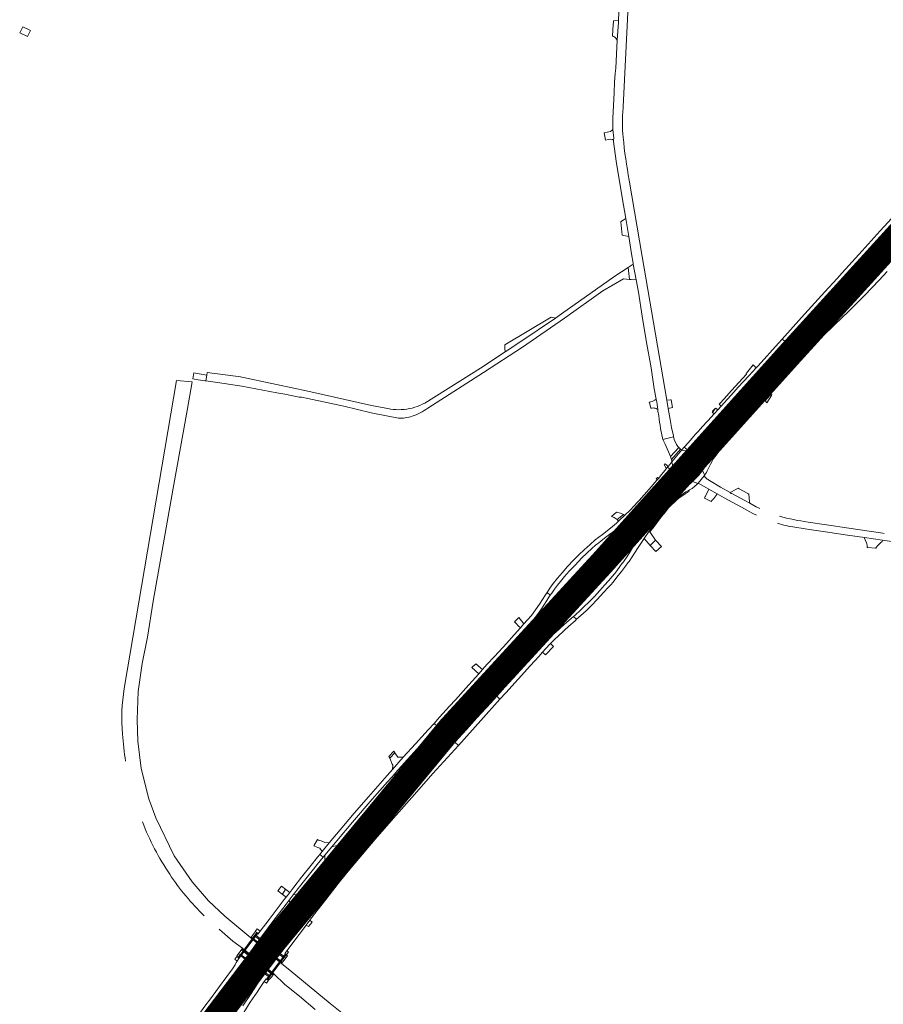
# Model space of a CAD drawing. Header units: metres. Extents: x 166325 to 190320, y 381923 to 404576.
# Tile 442 of 656: x 177497 to 177997, y 389067 to 389637. Entities that reach past the tile are written whole.
import ezdxf

# ---------------------------------------------------------------- set-up
doc = ezdxf.new("R2010")
doc.units = ezdxf.units.M
for name, color, linetype, lineweight in [('B-WE-OG-WATER_BEEK-GV', 8, 'Continuous', 18), ('B-WE-VH-VERHARDING_ASFALT-GV', 8, 'Continuous', 18), ('B-WE-VH-VERHARDING_BETON-GV', 8, 'Continuous', 18), ('B-WE-VH-VERHARDING_BETONSTRAATSTEEN-GV', 8, 'Continuous', 18), ('B-WE-VH-VERHARDING_HALFVERHARDING-GV', 8, 'Continuous', 18), ('B-WE-VH-VERHARDING_N-WEG', 8, 'Continuous', 18), ('B-WE-VH-VERHARDING_STRAATBAKSTEEN-GV', 8, 'Continuous', 18)]:
    doc.layers.add(name, color=color, linetype=linetype, lineweight=lineweight)

msp = doc.modelspace()

# ---------------------------------------------------------------- linework, layer by layer
at = {"layer": 'B-WE-OG-WATER_BEEK-GV', "flags": 128}
for points in [[(177596.95, 389427.465), (177587.829, 389428.179), (177557.727, 389249.97)], [(177689.36, 389057.719), (177676.744, 389067.791), (177653.757, 389086.752), (177648.746, 389090.89), (177630.869, 389105.837), (177615.89, 389118.306), (177606.451, 389127.086), (177597.062, 389138.176), (177586.606, 389153.098), (177575.97, 389175.148), (177571.913, 389186.178), (177567.491, 389203.742), (177565.462, 389219.498), (177565.085, 389232.132), (177565.724, 389248.154), (177568.018, 389264.416), (177571.108, 389279.603), (177574.427, 389300.59), (177579.046, 389326.592), (177586.029, 389365.94), (177594.178, 389410.827), (177596.95, 389427.465)], [(177612.669, 389110.749), (177612.797, 389110.655), (177620.444, 389103.817), (177626.068, 389099.772), (177644.301, 389084.837), (177650.534, 389078.735), (177659.098, 389072.048), (177668.181, 389064.31)]]:
    msp.add_lwpolyline(points, dxfattribs=at)
at = {"layer": 'B-WE-OG-WATER_BEEK-GV'}
for points in [[(177557.727, 389249.97, 0.0634671), (177556.718, 389223.579)], [(177556.718, 389223.579, 0.0207889), (177558.486, 389207.987)], [(177568.181, 389172.856, 0.0544528), (177584.013, 389142.482)], [(177584.013, 389142.482, 0.0507963), (177603.884, 389118.474)]]:
    msp.add_lwpolyline(points, format="xyb", dxfattribs=at)
at = {"layer": 'B-WE-VH-VERHARDING_ASFALT-GV', "flags": 128}
for points in [[(177845.561, 389672.63), (177843.644, 389636.915), (177843.62, 389636.471), (177843.554, 389635.235), (177842.813, 389625.135), (177841.99, 389608.916), (177841.639, 389605.705), (177841.379, 389600.787), (177841.047, 389594.489), (177840.367, 389579.947), (177840.367, 389573.443), (177840.828, 389568.319)], [(177846.335, 389586.377), (177850.466, 389672.414)], [(177845.883, 389577.069), (177845.883, 389577.112)], [(177840.828, 389568.319), (177840.797, 389567.272), (177840.774, 389566.504), (177842.309, 389554.968), (177845.82, 389534.007), (177847.866, 389521.797), (177849.599, 389511.383), (177851.11, 389501.383), (177852.088, 389496.053), (177852.182, 389495.538), (177853.876, 389486.309), (177855.103, 389479.258), (177857.354, 389465.316), (177859.673, 389451.36), (177862.414, 389435.578), (177864.228, 389423.363), (177865.448, 389417.326)], [(177867.99, 389400.43), (177869.331, 389394.123), (177875.459, 389395.513), (177875.344, 389396.052), (177874.31, 389400.881), (177874.031, 389402.183), (177873.436, 389405.662), (177872.355, 389411.981), (177871.526, 389416.828), (177857.303, 389499.967), (177849.843, 389544.053)], [(177999.438, 389495.242), (177996.05, 389491.639), (177993.016, 389488.332), (177989.75, 389484.88), (177986.18, 389481.127), (177983.144, 389478.045), (177980.063, 389474.937), (177977.099, 389471.902), (177973.295, 389468.32), (177969.043, 389464.259), (177965.678, 389461.044), (177962.85, 389458.334), (177960.012, 389455.733), (177957.166, 389453.017), (177955.814, 389451.697), (177954.511, 389450.329), (177951.945, 389447.583), (177945.378, 389440.336), (177947.168, 389438.714), (177949.897, 389441.901), (177949.972, 389441.989), (177951.381, 389443.634), (177953.908, 389446.295), (177956.796, 389449.152), (177962.034, 389454.182), (177962.356, 389454.491), (177963.137, 389455.239), (177967.335, 389459.266), (177973.923, 389465.525), (177975.521, 389466.982), (177978.429, 389469.805), (177982.404, 389473.846), (177985.906, 389477.338), (177990.104, 389481.716), (177994.445, 389486.184), (177999.018, 389491.147)], [(177894.544, 389371.533), (177893.77, 389372.331), (177893.243, 389373.1), (177889.683, 389368.76), (177895.774, 389365.352), (177900.731, 389362.578), (177904.815, 389360.293), (177914.674, 389354.857), (177921.315, 389351.293), (177923.521, 389350.222)], [(177925.387, 389354.096), (177923.272, 389355.123), (177919.528, 389357.132), (177916.707, 389358.646), (177909.144, 389362.705), (177908.812, 389362.883), (177908.124, 389363.279), (177902.651, 389366.433), (177896.288, 389370.214)], [(177945.695, 389343.265), (177955.188, 389341.793), (177963.288, 389340.645), (177976.175, 389338.713), (177985.906, 389337.33), (177996.323, 389335.85), (178006.997, 389334.333)], [(177963.889, 389344.6), (177953.332, 389346.228)], [(177997.263, 389339.696), (177996.486, 389339.808), (177976.759, 389342.671), (177963.889, 389344.6)], [(177626.888, 389062.521), (177630.629, 389068.559), (177633.18, 389072.333), (177634.495, 389074.279), (177635.903, 389076.507), (177638.693, 389080.541), (177639.796, 389082.034), (177640.072, 389081.841), (177641.091, 389083.298), (177638.676, 389085.107), (177636.633, 389082.152), (177635.526, 389080.425), (177634.899, 389079.493), (177630.655, 389073.011), (177626.213, 389066.393)]]:
    msp.add_lwpolyline(points, dxfattribs=at)
for points in [[(177842.813, 389625.135), (177843.554, 389635.235), (177843.62, 389636.471), (177840.661, 389636.252), (177840.636, 389635.416), (177840.478, 389634.017), (177840.101, 389627.559), (177840.351, 389627.443), (177840.945, 389627.103), (177841.495, 389626.697), (177841.994, 389626.229), (177842.436, 389625.706)], [(178007.864, 389525.418), (178006.154, 389526.971), (178003.96, 389524.548), (177994.977, 389514.788), (177984.563, 389503.192), (177973.062, 389490.508), (177970.095, 389487.248), (177963.045, 389479.501), (177949.564, 389464.658), (177938.29, 389452.157), (177940.138, 389450.482), (177942.576, 389453.214), (177946.745, 389457.848), (177948.859, 389460.199), (177957.934, 389470.347), (177964.255, 389477.35), (177972.265, 389486.145), (177982.213, 389497.002), (177988.707, 389504.204), (177994.167, 389510.294), (177999.76, 389516.39), (178007.521, 389525.039)], [(178013.068, 389520.669), (178010.952, 389522.612), (178010.637, 389522.899), (178003.643, 389515.226), (177996.501, 389507.376), (177990.878, 389501.121), (177977.012, 389485.804), (177967.415, 389475.292), (177952.734, 389458.856), (177949.482, 389455.261), (177943.447, 389448.591), (177940.202, 389445.027), (177942.54, 389442.864), (177954.088, 389455.612), (177969.282, 389472.38), (177985.083, 389489.784), (178003.155, 389509.732)], [(178015.556, 389518.43), (178015.323, 389518.642), (178013.068, 389520.669), (178003.155, 389509.732), (177985.083, 389489.784), (177969.282, 389472.38), (177954.088, 389455.612), (177942.54, 389442.864), (177944.992, 389440.686), (177947.457, 389443.39), (177955.003, 389451.632), (177961.389, 389458.726), (177962.072, 389459.484), (177971.156, 389469.586), (177975.642, 389474.496), (177981.284, 389480.656), (177986.603, 389486.513), (177992.686, 389493.164), (177998.26, 389499.303), (178003.321, 389504.921), (178009.803, 389512.094)], [(177919.319, 389427.501), (177920.274, 389428.551), (177924.974, 389433.72), (177926.883, 389435.82), (177932.178, 389441.587), (177937.099, 389447.076), (177940.138, 389450.482), (177938.29, 389452.157), (177936.163, 389449.799), (177924.38, 389436.688), (177923.191, 389435.404), (177919.051, 389430.935), (177912.88, 389424.272), (177910.243, 389421.328), (177903.003, 389413.242), (177901.151, 389411.18), (177898.971, 389408.812), (177895.351, 389404.881), (177894.439, 389403.995), (177890.709, 389399.839), (177890.019, 389399.09), (177888.379, 389397.308), (177887.045, 389395.78), (177886.269, 389394.891), (177883.899, 389392.176), (177881.62, 389389.565), (177883.493, 389387.993), (177888.268, 389393.149), (177894.13, 389399.882), (177900.281, 389406.443), (177903.185, 389409.66), (177905.056, 389411.734), (177911.57, 389419.031), (177917.034, 389424.987)], [(177878.075, 389371.768), (177882.411, 389376.583), (177883.06, 389377.3), (177889.571, 389384.492), (177904.248, 389400.694), (177921.965, 389420.119), (177936.207, 389435.914), (177942.54, 389442.864), (177940.202, 389445.027), (177934.589, 389438.863), (177925.198, 389428.565), (177917.687, 389420.28), (177910.317, 389412.197), (177899.76, 389400.537), (177890.142, 389389.954), (177888.846, 389388.529), (177878.704, 389377.389), (177875.661, 389373.953), (177875.94, 389373.702)], [(177942.54, 389442.864), (177936.207, 389435.914), (177921.965, 389420.119), (177904.248, 389400.694), (177889.571, 389384.492), (177883.06, 389377.3), (177882.411, 389376.583), (177878.075, 389371.768), (177880.272, 389369.792), (177880.531, 389369.552), (177884.586, 389374.072), (177892.577, 389382.785), (177899.948, 389391.069), (177908.381, 389400.377), (177909.4, 389401.502), (177910.022, 389402.188), (177917.455, 389410.424), (177921.698, 389415.044), (177923.667, 389417.167), (177931.178, 389425.467), (177939.356, 389434.502), (177944.992, 389440.686)], [(177902.422, 389387.991), (177906.087, 389392.132), (177911.063, 389397.687), (177913.804, 389400.823), (177917.67, 389405.315), (177920.532, 389408.671), (177921.465, 389409.736), (177925.384, 389414.411), (177925.635, 389414.694), (177927.627, 389416.943), (177930.574, 389420.268), (177930.857, 389420.587), (177931.038, 389420.788), (177946.961, 389438.472), (177947.168, 389438.714), (177945.378, 389440.336), (177944.707, 389439.595), (177937.454, 389431.658), (177928.316, 389421.441), (177922.133, 389414.645), (177920.418, 389412.587), (177918.397, 389410.019), (177915.766, 389406.843), (177913.46, 389404.218), (177911.166, 389401.639), (177910.301, 389400.675), (177909.275, 389399.533), (177906.002, 389395.887), (177902.305, 389391.75), (177900.14, 389389.347), (177898.547, 389387.54), (177897.495, 389386.224), (177896.693, 389385.058), (177896.119, 389383.986), (177895.676, 389382.97), (177895.293, 389382.048), (177894.79, 389380.868), (177894.39, 389379.906), (177893.899, 389378.899), (177893.316, 389377.758), (177892.723, 389376.885), (177892.138, 389376.145), (177892.689, 389374.775), (177893.548, 389373.472), (177893.743, 389373.789), (177893.997, 389374.202), (177894.49, 389375), (177894.986, 389375.898), (177895.181, 389376.25), (177896.122, 389378.216), (177896.867, 389379.731), (177897.739, 389381.505), (177898.634, 389383.032), (177899.275, 389384.057), (177900.6, 389385.813)], [(177882.96, 389387.417), (177881.992, 389387.463), (177881.067, 389387.698), (177880.527, 389387.916), (177880.282, 389388.032), (177874.503, 389381.051), (177874.803, 389379.334), (177874.941, 389378.23), (177874.87, 389377.569)], [(177881.62, 389389.565), (177880.282, 389388.032), (177880.527, 389387.916), (177881.067, 389387.698), (177881.992, 389387.463), (177882.96, 389387.417), (177883.493, 389387.993)], [(177845.229, 389344.592), (177847.663, 389346.935), (177849.308, 389348.706), (177850.113, 389349.552), (177853.554, 389353.188), (177857.505, 389357.352), (177861.59, 389361.623), (177864.167, 389364.52), (177866.647, 389367.316), (177868.783, 389370.032), (177870.573, 389372.258), (177873.033, 389375.315), (177873.936, 389376.422), (177872.048, 389378.026), (177871.267, 389377.056), (177867.959, 389372.947), (177866.873, 389371.728), (177865.788, 389370.469), (177861.359, 389365.202), (177855.507, 389358.823), (177854.52, 389357.747), (177852.645, 389355.706), (177850.183, 389353.026), (177847.511, 389350.491), (177847.04, 389350.045), (177844.471, 389347.63), (177843.671, 389346.841), (177842.379, 389345.566), (177839.002, 389342.752), (177834.357, 389339.134), (177830.19, 389335.915), (177827.138, 389333.273), (177823.668, 389330.18), (177820.827, 389327.472), (177817.497, 389324.13), (177814.048, 389320.47), (177810.935, 389316.965), (177808.25, 389313.827), (177805.815, 389310.77), (177803.96, 389308.012), (177802.267, 389305.512), (177804.051, 389303.897), (177804.967, 389305.166), (177806.643, 389307.499), (177808.281, 389309.759), (177809.972, 389311.96), (177812.391, 389314.801), (177815.042, 389317.781), (177818.482, 389321.42), (177822.468, 389325.486), (177825.043, 389328.022), (177825.623, 389328.593), (177827.809, 389330.628), (177827.951, 389330.751), (177830.591, 389333.041), (177831.389, 389333.698), (177833.326, 389335.292), (177836.437, 389337.735), (177839.95, 389340.291), (177842.434, 389342.238), (177843.815, 389343.354)], [(177874.503, 389381.051), (177873.222, 389379.485), (177872.36, 389378.413), (177872.048, 389378.026), (177873.936, 389376.422), (177874.294, 389376.862), (177874.87, 389377.569), (177874.941, 389378.23), (177874.803, 389379.334)], [(177889.683, 389368.76), (177893.243, 389373.1), (177893.548, 389373.472), (177892.689, 389374.775), (177892.138, 389376.145), (177891.215, 389374.989), (177889.993, 389373.489), (177888.717, 389372.078), (177887.449, 389370.758), (177886.435, 389369.716), (177889.583, 389368.638)], [(177878.075, 389371.768), (177875.94, 389373.702), (177875.661, 389373.953), (177872.276, 389370.294), (177869.723, 389367.463), (177861.08, 389357.765), (177852.765, 389348.668), (177845.365, 389340.395), (177840.846, 389335.491), (177835.285, 389329.472), (177829.085, 389322.522), (177822.769, 389315.582), (177816.616, 389308.773), (177809.976, 389301.474), (177808.498, 389299.85), (177808.746, 389299.638), (177810.949, 389297.65), (177813.717, 389300.731), (177821.834, 389309.693), (177829.95, 389318.706), (177848.226, 389338.842), (177856.311, 389347.793), (177862.411, 389354.591), (177869.643, 389362.481), (177876.641, 389370.242)], [(177847.71, 389333.421), (177850.412, 389336.349), (177853.511, 389339.708), (177860.055, 389347.001), (177865.9, 389353.427), (177871.983, 389360.101), (177876.328, 389364.979), (177877.935, 389366.657), (177880.531, 389369.552), (177880.272, 389369.792), (177878.075, 389371.768), (177876.641, 389370.242), (177869.643, 389362.481), (177862.411, 389354.591), (177856.311, 389347.793), (177848.226, 389338.842), (177829.95, 389318.706), (177821.834, 389309.693), (177813.717, 389300.731), (177810.949, 389297.65), (177813.171, 389295.637), (177813.419, 389295.417), (177814.254, 389296.366), (177817.691, 389300.201), (177825.119, 389308.405), (177832.088, 389316.12), (177837.731, 389322.341), (177843.837, 389329.024)], [(177824.832, 389294.959), (177828.033, 389298.087), (177831.261, 389301.515), (177835.175, 389305.647), (177837.725, 389308.401), (177839.113, 389309.977), (177840.468, 389311.571), (177842.74, 389314.476), (177845.3, 389317.631), (177847.695, 389320.832), (177849.017, 389322.64), (177849.684, 389323.527), (177851.425, 389326.161), (177854.643, 389331.039), (177858.407, 389336.673), (177861.396, 389340.945), (177862.286, 389342.22), (177865.52, 389346.5), (177868.84, 389350.807), (177872.287, 389354.985), (177873.819, 389356.703), (177874.844, 389357.682), (177876.196, 389358.969), (177877.868, 389360.277), (177879.87, 389361.78), (177882.644, 389363.699), (177884.192, 389364.615), (177884.623, 389364.87), (177885.451, 389365.321), (177886.181, 389365.726), (177887.545, 389366.77), (177889.082, 389368.179), (177889.583, 389368.638), (177886.435, 389369.716), (177885.843, 389369.087), (177885.527, 389368.752), (177884.292, 389367.787), (177883.033, 389366.944), (177881.43, 389365.92), (177879.865, 389364.976), (177878.247, 389363.918), (177876.999, 389363.031), (177875.819, 389362.156), (177875.047, 389361.542), (177873.724, 389360.233), (177871.595, 389357.922), (177867.358, 389352.911), (177865.111, 389350.262), (177863.24, 389347.828), (177861.555, 389345.675), (177860.357, 389344.054), (177859.772, 389343.261), (177858.079, 389340.943), (177856.658, 389338.888), (177855.53, 389337.119), (177851.992, 389331.676), (177850.007, 389328.546), (177848.141, 389325.713), (177846.822, 389323.828), (177845.858, 389322.52), (177845.807, 389322.449), (177844.439, 389320.558), (177842.565, 389317.973), (177841.488, 389316.538), (177839.92, 389314.698), (177837.864, 389312.246), (177835.529, 389309.677), (177832.879, 389306.747), (177829.736, 389303.28), (177826.587, 389300.115), (177823.365, 389296.95), (177821.405, 389295.082), (177820.891, 389294.617), (177819.438, 389293.303), (177818.485, 389292.469), (177817.564, 389291.662), (177819.387, 389290.008), (177821.905, 389292.287)], [(177788.536, 389283.201), (177790.94, 389285.918), (177794.747, 389290.219), (177796.791, 389292.812), (177798.691, 389295.535), (177800.324, 389298.166), (177802.061, 389300.805), (177803.304, 389302.861), (177804.051, 389303.897), (177802.267, 389305.512), (177801.41, 389304.247), (177797.94, 389298.817), (177795.579, 389295.432), (177793.262, 389292.262), (177790.818, 389289.431), (177788.858, 389287.318), (177786.878, 389285.168), (177781.485, 389279.044), (177778.917, 389276.212), (177771.896, 389268.494), (177767.475, 389263.802), (177764.848, 389260.877), (177762.799, 389258.539), (177758.901, 389254.191), (177755.328, 389250.141), (177749.267, 389243.471), (177745.825, 389239.671), (177740.149, 389233.456), (177736.883, 389229.798), (177738.734, 389228.125), (177743.636, 389233.547), (177753.419, 389244.455), (177761.683, 389253.575), (177764.528, 389256.761), (177766.61, 389259.04), (177772.891, 389265.981), (177780.642, 389274.517)], [(177810.949, 389297.65), (177808.746, 389299.638), (177808.498, 389299.85), (177803.313, 389294.156), (177801.645, 389292.252), (177796.262, 389286.238), (177796.245, 389286.219), (177788.852, 389278.063), (177784.93, 389273.877), (177778.164, 389266.295), (177773.203, 389260.959), (177770.292, 389257.684), (177766.322, 389253.447), (177759.633, 389246.011), (177753.685, 389239.347), (177747.288, 389232.255), (177743.074, 389227.501), (177737.144, 389220.998), (177732.063, 389215.286), (177732.364, 389215.012), (177734.542, 389213.046), (177744.114, 389223.59), (177750.813, 389231.08), (177758.936, 389240.037), (177767.084, 389249.015), (177773.187, 389255.765), (177781.237, 389264.724), (177789.356, 389273.713), (177797.434, 389282.698), (177805.605, 389291.699)], [(177792.301, 389271.965), (177796.923, 389277.118), (177797.962, 389278.276), (177798.759, 389279.165), (177802.144, 389282.913), (177807.173, 389288.582), (177810.231, 389291.796), (177813.419, 389295.417), (177813.171, 389295.637), (177810.949, 389297.65), (177805.605, 389291.699), (177797.434, 389282.698), (177789.356, 389273.713), (177781.237, 389264.724), (177773.187, 389255.765), (177767.084, 389249.015), (177758.936, 389240.037), (177750.813, 389231.08), (177744.114, 389223.59), (177734.542, 389213.046), (177736.74, 389211.059), (177737.062, 389210.769), (177744.206, 389218.705), (177751.993, 389227.356), (177755.781, 389231.619), (177760.264, 389236.669), (177765.692, 389242.588), (177772.752, 389250.48), (177773.861, 389251.634), (177773.892, 389251.667), (177774.649, 389252.482), (177774.781, 389252.673), (177781.359, 389260.008), (177788.265, 389267.645)], [(177799.599, 389270.904), (177801.616, 389273.121), (177803.971, 389275.632), (177804.221, 389275.936), (177806.359, 389278.087), (177809.031, 389280.669), (177811.407, 389282.855), (177812.165, 389283.552), (177814.951, 389286.103), (177818.451, 389289.162), (177819.387, 389290.008), (177817.564, 389291.662), (177812.378, 389287.191), (177809.385, 389284.511), (177807.375, 389282.606), (177806.259, 389281.559), (177805.325, 389280.61), (177804.194, 389279.46), (177802.601, 389277.878), (177802.425, 389277.697), (177800.58, 389275.805), (177799.538, 389274.682), (177797.158, 389271.994), (177796.872, 389271.671), (177791.046, 389265.271), (177784.105, 389257.633), (177777.445, 389250.294), (177776.519, 389249.208), (177773.176, 389245.525), (177775.049, 389243.833), (177778.362, 389247.511), (177792.741, 389263.351), (177797.474, 389268.567)], [(177775.049, 389243.833), (177773.176, 389245.525), (177769.696, 389241.655), (177761.748, 389232.934), (177755.776, 389226.33), (177748.988, 389218.861), (177750.977, 389217.065), (177763.981, 389231.547)], [(177714.147, 389200.66), (177714.435, 389200.984), (177719.692, 389206.877), (177725.329, 389213.213), (177735.364, 389224.4), (177738.734, 389228.125), (177736.883, 389229.798), (177733.487, 389225.994), (177726.111, 389217.884), (177719.086, 389210.168), (177712.799, 389203.091), (177709.816, 389199.659), (177699.074, 389187.344), (177690.749, 389177.8), (177687.616, 389174.112), (177682.612, 389168.224), (177676.223, 389160.742), (177672.138, 389155.661), (177670.81, 389153.994), (177672.835, 389152.413), (177673.714, 389153.476), (177677.752, 389158.449), (177680.621, 389161.898), (177689.822, 389172.7), (177701.177, 389186.018), (177710.017, 389196.011)], [(177750.977, 389217.065), (177748.988, 389218.861), (177747.981, 389217.752), (177741.972, 389211.051), (177732.988, 389201.008), (177727.881, 389195.262), (177726.922, 389194.177), (177718.379, 389184.746), (177708.578, 389173.429), (177702.608, 389166.5), (177697.627, 389160.686), (177691.566, 389153.391), (177687.783, 389148.896), (177686.911, 389147.878), (177685.34, 389145.961), (177683.555, 389143.751), (177685.561, 389142.146), (177691.279, 389149.143), (177702.912, 389162.8), (177713.548, 389174.978), (177725.547, 389188.71), (177736.239, 389200.741), (177748.862, 389214.709)], [(177734.542, 389213.046), (177732.364, 389215.012), (177732.063, 389215.286), (177730.705, 389213.76), (177725.421, 389207.809), (177725.648, 389207.603), (177727.858, 389205.607), (177733.908, 389212.344)], [(177737.062, 389210.769), (177736.74, 389211.059), (177734.542, 389213.046), (177733.908, 389212.344), (177727.858, 389205.607), (177730.037, 389203.638), (177730.368, 389203.34), (177736, 389209.59)], [(177727.858, 389205.607), (177725.648, 389207.603), (177725.421, 389207.809), (177724.48, 389206.75), (177714.731, 389195.913), (177714.289, 389195.447), (177707.358, 389187.719), (177702.886, 389182.637), (177696.164, 389174.933), (177692.194, 389170.207), (177692.45, 389170), (177694.777, 389168.122), (177700.298, 389174.543), (177707.578, 389182.876), (177715.983, 389192.367), (177725.601, 389203.094)], [(177724.252, 389196.553), (177725.263, 389197.674), (177727.659, 389200.333), (177730.368, 389203.34), (177730.037, 389203.638), (177727.858, 389205.607), (177725.601, 389203.094), (177715.983, 389192.367), (177707.578, 389182.876), (177700.298, 389174.543), (177694.777, 389168.122), (177697.07, 389166.27), (177697.393, 389166.01), (177702.488, 389171.962), (177710.096, 389180.751), (177719.35, 389191.113)], [(177694.777, 389168.122), (177692.45, 389170), (177692.194, 389170.207), (177691.476, 389169.386), (177687.223, 389164.362), (177683.522, 389159.971), (177677.202, 389152.282), (177673.85, 389148.339), (177672.952, 389147.185), (177673.292, 389146.91), (177675.616, 389145.034), (177679.102, 389149.35), (177686.585, 389158.449), (177692.625, 389165.619)], [(177697.393, 389166.01), (177697.07, 389166.27), (177694.777, 389168.122), (177692.625, 389165.619), (177686.585, 389158.449), (177679.102, 389149.35), (177675.616, 389145.034), (177677.913, 389143.18), (177678.228, 389142.926), (177680.222, 389145.402), (177684.149, 389150.218), (177685.026, 389151.294), (177686.674, 389153.315), (177692.508, 389160.303)], [(177655.403, 389130.594), (177659.015, 389135.294), (177669.368, 389148.222), (177672.835, 389152.413), (177670.81, 389153.994), (177669.554, 389152.42), (177665.766, 389147.768), (177660.194, 389140.801), (177655.707, 389134.98), (177653.444, 389132.035), (177651.329, 389129.282), (177650.302, 389127.946), (177641.433, 389116.384), (177636.313, 389109.689), (177634.969, 389107.902), (177634.701, 389108.101), (177633.966, 389107.114), (177633.968, 389107.113), (177636.391, 389105.298), (177638.322, 389107.909), (177643.675, 389115.179), (177651.343, 389125.312), (177653.091, 389127.587)], [(177675.616, 389145.034), (177673.292, 389146.91), (177672.952, 389147.185), (177671.203, 389144.936), (177669.569, 389142.877), (177663.822, 389135.445), (177660.483, 389131.045), (177657.412, 389126.998), (177654.376, 389122.925), (177652.864, 389120.897), (177645.452, 389110.986), (177641.449, 389105.675), (177639.443, 389103.014), (177641.986, 389101.11), (177648.301, 389109.589), (177653.176, 389116.061), (177658.059, 389122.459), (177663.026, 389129.004), (177668.46, 389135.981), (177673.705, 389142.637)], [(177662.001, 389122.187), (177666.293, 389127.831), (177671.841, 389134.994), (177678.228, 389142.926), (177677.913, 389143.18), (177675.616, 389145.034), (177673.705, 389142.637), (177668.46, 389135.981), (177663.026, 389129.004), (177658.059, 389122.459), (177653.176, 389116.061), (177648.301, 389109.589), (177641.986, 389101.11), (177644.344, 389099.345), (177644.671, 389099.101), (177646.732, 389101.886), (177650.692, 389107.239), (177655.467, 389113.48)], [(177667.954, 389119.793), (177674.298, 389127.993), (177681.512, 389137.19), (177685.561, 389142.146), (177683.555, 389143.751), (177680.027, 389139.432), (177675.968, 389134.286), (177671.01, 389127.99), (177665.899, 389121.281), (177662.936, 389117.418), (177660.194, 389113.829), (177658.393, 389111.24), (177652.275, 389103.206), (177649.636, 389099.722), (177647.582, 389096.921), (177649.982, 389095.125), (177650.941, 389096.471), (177650.651, 389096.679), (177651.836, 389098.243), (177658.875, 389107.734), (177661.954, 389111.779), (177662.873, 389113.006), (177665.09, 389115.968)], [(177645.452, 389110.986), (177645.169, 389111.224), (177640.591, 389106.23), (177641.449, 389105.675)], [(177639.443, 389103.014), (177636.391, 389105.298), (177627.721, 389093.313), (177630.107, 389091.526)], [(177641.986, 389101.11), (177639.443, 389103.014), (177630.107, 389091.526), (177630.693, 389091.086), (177633.157, 389089.243)], [(177650.692, 389107.239), (177646.732, 389101.886), (177647.717, 389101.18), (177651.008, 389107.032)], [(177644.671, 389099.101), (177644.344, 389099.345), (177641.986, 389101.11), (177633.157, 389089.243), (177635.541, 389087.455), (177635.91, 389087.178)], [(177647.582, 389096.921), (177644.671, 389099.101), (177635.91, 389087.178), (177638.676, 389085.107)], [(177624.061, 389088.591), (177624.392, 389089.018), (177627.721, 389093.313), (177625.123, 389095.258), (177624.047, 389093.869), (177623.085, 389092.265), (177622.525, 389091.394), (177621.866, 389090.069), (177620.382, 389087.763), (177617.067, 389083.322), (177612.23, 389076.785), (177607.522, 389070.545), (177604.344, 389066.163), (177599.437, 389059.496), (177595.307, 389053.981), (177597.476, 389052.467), (177599.522, 389055.225), (177602.916, 389059.879), (177605.692, 389063.685), (177605.846, 389063.896), (177610.587, 389070.336), (177616.417, 389078.356), (177621.641, 389085.457)], [(177633.157, 389089.243), (177630.693, 389091.092), (177630.163, 389091.484), (177626.526, 389086.653), (177625.709, 389085.517), (177622.839, 389081.626), (177614.267, 389070.279), (177604.101, 389056.897), (177604.342, 389056.707), (177606.971, 389054.788), (177607.258, 389054.579), (177607.347, 389054.514), (177607.813, 389054.174), (177609.756, 389056.799), (177611.496, 389059.24), (177621.574, 389073.23), (177624.411, 389077.027), (177629.331, 389083.934), (177631.659, 389087.116)], [(177629.366, 389077.924), (177633.792, 389084.273), (177635.922, 389087.135), (177635.529, 389087.464), (177633.157, 389089.243), (177631.659, 389087.116), (177629.331, 389083.934), (177624.411, 389077.027), (177621.574, 389073.23), (177611.496, 389059.24), (177609.756, 389056.799), (177607.813, 389054.174), (177608.192, 389053.885), (177608.27, 389053.826), (177608.615, 389053.563), (177611.152, 389051.63), (177611.493, 389051.389), (177611.906, 389051.959), (177621.382, 389066.203)], [(177626.526, 389086.653), (177625.995, 389087.078), (177622.839, 389081.626), (177625.709, 389085.517)], [(177634.807, 389083.53), (177633.792, 389084.273), (177629.366, 389077.924), (177629.683, 389077.679)]]:
    msp.add_lwpolyline(points, close=True, dxfattribs=at)
at = {"layer": 'B-WE-VH-VERHARDING_ASFALT-GV'}
for points in [[(177845.883, 389577.112, -0.0261156), (177846.335, 389586.377)], [(177846.29, 389568.908, -0.0229119), (177845.883, 389577.069)], [(177849.843, 389544.053, -0.0229697), (177846.29, 389568.908)], [(177866.356, 389411.369, 0.0385475), (177866.859, 389407.709)], [(177866.859, 389407.709, 0.0240378), (177867.99, 389400.43)], [(177896.288, 389370.214, -0.0428051), (177894.544, 389371.533)], [(177953.332, 389346.228, -0.0330457), (177936.716, 389349.665)], [(177935.508, 389345.538, 0.035031), (177945.695, 389343.265)]]:
    msp.add_lwpolyline(points, format="xyb", dxfattribs=at)
at = {"layer": 'B-WE-VH-VERHARDING_BETON-GV', "flags": 128}
for points in [[(177497.215, 389629.29), (177501.775, 389627.189), (177503.421, 389630.608), (177499, 389632.769)], [(177899.579, 389411.72), (177899.451, 389411.934), (177897.998, 389410.348), (177898.132, 389410.115)], [(177633.966, 389107.114), (177635.003, 389108.506), (177634.362, 389108.764), (177623.578, 389094.21), (177624.047, 389093.869), (177625.123, 389095.258)], [(177636.391, 389105.298), (177633.966, 389107.114), (177625.123, 389095.258), (177627.721, 389093.313)], [(177649.982, 389095.125), (177647.582, 389096.921), (177638.676, 389085.107), (177641.091, 389083.298)], [(177650.248, 389094.451), (177651.497, 389096.161), (177650.986, 389096.534), (177649.982, 389095.125), (177641.091, 389083.298), (177639.982, 389081.712), (177640.424, 389081.38), (177640.764, 389081.834)]]:
    msp.add_lwpolyline(points, close=True, dxfattribs=at)
at = {"layer": 'B-WE-VH-VERHARDING_BETONSTRAATSTEEN-GV', "flags": 128}
for points in [[(177840.367, 389573.443), (177839.869, 389572.909), (177838.993, 389572.233), (177837.1, 389571.83), (177835.35, 389571.458), (177836.171, 389567.187), (177837.822, 389567.501), (177838.893, 389567.705), (177840.15, 389567.671), (177840.797, 389567.272), (177840.828, 389568.319)], [(177844.885, 389520.005), (177845.823, 389512.182), (177846.664, 389512.004), (177849.599, 389511.383), (177847.866, 389521.797), (177845.282, 389520.244)], [(177849.924, 389486.64), (177850.932, 389486.555), (177853.876, 389486.309), (177852.182, 389495.538), (177849.163, 389493.556)], [(177807.073, 389464.182), (177804.606, 389464.739), (177777.811, 389448.729), (177777.866, 389447.534), (177777.905, 389446.703), (177777.998, 389444.695), (177786.474, 389450.254)], [(177945.378, 389440.336), (177951.945, 389447.583), (177954.511, 389450.329), (177955.814, 389451.697), (177961.873, 389458.305), (177961.389, 389458.726), (177955.003, 389451.632), (177947.457, 389443.39), (177944.992, 389440.686), (177939.356, 389434.502), (177931.178, 389425.467), (177923.667, 389417.167), (177921.698, 389415.044), (177922.133, 389414.645), (177928.316, 389421.441), (177937.454, 389431.658), (177944.707, 389439.595)], [(177940.202, 389445.027), (177943.447, 389448.591), (177942.982, 389449.035), (177936.588, 389442.006), (177927.317, 389431.726), (177922.534, 389426.441), (177921.623, 389425.435), (177916.956, 389420.283), (177907.464, 389409.772), (177905.856, 389407.99), (177900.656, 389402.265), (177896.904, 389398.134), (177889.78, 389390.248), (177890.142, 389389.954), (177899.76, 389400.537), (177910.317, 389412.197), (177917.687, 389420.28), (177925.198, 389428.565), (177934.589, 389438.863)], [(177901.75, 389414.446), (177903.003, 389413.242), (177910.243, 389421.328), (177912.88, 389424.272), (177919.051, 389430.935), (177923.191, 389435.404), (177921.563, 389437.129), (177917.64, 389432.462), (177917.393, 389432.165), (177917.72, 389431.886), (177917.642, 389431.801), (177908.992, 389422.355), (177904.67, 389417.634), (177902.187, 389414.923)], [(177927.317, 389431.726), (177924.974, 389433.72), (177920.274, 389428.551), (177922.534, 389426.441)], [(177874.104, 389417.052), (177873.669, 389417.014), (177871.526, 389416.828), (177872.355, 389411.981), (177874.839, 389412.591)], [(177931.664, 389420.273), (177931.038, 389420.788), (177930.857, 389420.587), (177930.574, 389420.268), (177927.627, 389416.943), (177928.414, 389416.406), (177931.056, 389419.55)], [(177932.114, 389419.41), (177932.299, 389419.81), (177931.664, 389420.273), (177931.056, 389419.55), (177928.414, 389416.406), (177929.464, 389415.151)], [(177875.459, 389395.513), (177869.331, 389394.123), (177870.581, 389391.383), (177873.741, 389384.251), (177878.506, 389389.315), (177878.466, 389389.355), (177877.965, 389389.907), (177877.527, 389390.51), (177877.156, 389391.157), (177875.905, 389394.096), (177875.575, 389394.973)], [(177890.142, 389389.954), (177889.78, 389390.248), (177889.06, 389389.387), (177887.614, 389388.243), (177886.574, 389387.756), (177885.522, 389387.55), (177884.19, 389387.378), (177882.96, 389387.417), (177874.87, 389377.569), (177874.624, 389376.259), (177874.332, 389374.845), (177873.879, 389373.34), (177873.488, 389372.306), (177872.276, 389370.294), (177875.661, 389373.953), (177878.704, 389377.389), (177888.846, 389388.529)], [(177879.47, 389388.473), (177878.82, 389388.976), (177878.506, 389389.315), (177873.741, 389384.251), (177874.124, 389382.884), (177874.222, 389382.429)], [(177880.282, 389388.032), (177879.656, 389388.329), (177879.47, 389388.473), (177874.222, 389382.429), (177874.434, 389381.443), (177874.503, 389381.051)], [(177892.138, 389376.145), (177891.897, 389377.363), (177891.885, 389378.874), (177891.995, 389380.057), (177892.227, 389381.277), (177892.577, 389382.785), (177884.586, 389374.072), (177880.531, 389369.552), (177877.935, 389366.657), (177878.968, 389367.484), (177880.461, 389368.572), (177882.139, 389369.275), (177884.424, 389369.703), (177886.435, 389369.716), (177887.449, 389370.758), (177888.717, 389372.078), (177889.993, 389373.489), (177891.215, 389374.989)], [(177872.276, 389370.294), (177871.968, 389370.584), (177872.533, 389371.535), (177872.999, 389372.389), (177873.311, 389373.067), (177873.696, 389374.167), (177873.999, 389375.252), (177874.221, 389376.384), (177874.294, 389376.862), (177873.936, 389376.422), (177873.033, 389375.315), (177870.573, 389372.258), (177868.783, 389370.032), (177866.647, 389367.316), (177864.167, 389364.52), (177861.59, 389361.623), (177857.505, 389357.352), (177853.554, 389353.188), (177850.113, 389349.552), (177849.308, 389348.706), (177852.765, 389348.668), (177861.08, 389357.765), (177869.723, 389367.463)], [(177879.865, 389364.976), (177879.053, 389365.683), (177877.935, 389366.657), (177876.328, 389364.979), (177871.983, 389360.101), (177865.9, 389353.427), (177860.055, 389347.001), (177860.245, 389345.211), (177860.357, 389344.054), (177861.555, 389345.675), (177863.24, 389347.828), (177865.111, 389350.262), (177867.358, 389352.911), (177871.595, 389357.922), (177873.724, 389360.233), (177875.047, 389361.542), (177875.819, 389362.156), (177876.999, 389363.031), (177878.247, 389363.918)], [(177869.483, 389350.58), (177870.209, 389351.493), (177872.618, 389354.433), (177874.408, 389356.396), (177875.936, 389357.828), (177877.406, 389359.171), (177877.413, 389359.178), (177877.485, 389359.243), (177879.36, 389360.599), (177881.904, 389362.404), (177882.18, 389362.586), (177884.481, 389364.097), (177884.192, 389364.615), (177882.644, 389363.699), (177879.87, 389361.78), (177877.868, 389360.277), (177876.196, 389358.969), (177874.844, 389357.682), (177873.819, 389356.703), (177872.287, 389354.985), (177868.84, 389350.807), (177865.52, 389346.5), (177862.286, 389342.22), (177861.396, 389340.945), (177861.791, 389340.521), (177864.204, 389343.729), (177867.313, 389347.851)], [(177893.352, 389360.055), (177897.27, 389358.068), (177897.882, 389358.866), (177898.097, 389359.146), (177898.202, 389359.283), (177898.731, 389359.972), (177900.484, 389362.257), (177900.731, 389362.578), (177895.774, 389365.352), (177895.607, 389364.986), (177893.91, 389361.274), (177893.825, 389361.09)], [(177909.144, 389362.705), (177916.707, 389358.646), (177919.528, 389357.132), (177919.449, 389358.083), (177919.083, 389362.464), (177918.489, 389362.784), (177913.399, 389365.527), (177912.792, 389365.854), (177908.943, 389363.731), (177908.124, 389363.279), (177908.812, 389362.883)], [(177846.518, 389350.571), (177844.852, 389351.444), (177842.516, 389352.057), (177839.473, 389349.494), (177841.038, 389348.93), (177842.891, 389347.688)], [(177852.765, 389348.668), (177849.308, 389348.706), (177847.663, 389346.935), (177845.229, 389344.592), (177845.365, 389340.395)], [(177860.357, 389344.054), (177860.245, 389345.211), (177860.055, 389347.001), (177853.511, 389339.708), (177850.412, 389336.349), (177855.53, 389337.119), (177856.658, 389338.888), (177858.079, 389340.943), (177859.772, 389343.261)], [(177865.084, 389335.88), (177861.92, 389332.72), (177865.261, 389329.246), (177868.406, 389332.08)], [(177840.846, 389335.491), (177831.391, 389327.618), (177826.91, 389323.864), (177825.699, 389322.887), (177825.459, 389322.686), (177824.77, 389322.109), (177818.028, 389314.664), (177810.035, 389305.859), (177807.573, 389301.933), (177801.645, 389292.252), (177803.313, 389294.156), (177808.498, 389299.85), (177809.976, 389301.474), (177816.616, 389308.773), (177822.769, 389315.582), (177829.085, 389322.522), (177835.285, 389329.472)], [(177839.118, 389320.075), (177842.858, 389325.699), (177847.71, 389333.421), (177843.837, 389329.024), (177837.731, 389322.341), (177832.088, 389316.12), (177825.119, 389308.405), (177817.691, 389300.201), (177814.254, 389296.366), (177813.419, 389295.417), (177810.231, 389291.796), (177807.173, 389288.582), (177810.246, 389291.198), (177815.216, 389295.382), (177815.289, 389295.444), (177820.462, 389299.879), (177822.542, 389301.625), (177823.773, 389302.825), (177824.515, 389303.445), (177829.274, 389308.752), (177833.31, 389313.165), (177837.984, 389318.251)], [(177785.862, 389291.135), (177783.505, 389288.625), (177783.817, 389288.256), (177784.242, 389287.781), (177784.845, 389287.13), (177785.461, 389286.483), (177786.878, 389285.168), (177788.858, 389287.318), (177787.49, 389289.063)], [(177796.262, 389286.238), (177790.94, 389285.918), (177788.536, 389283.201), (177788.852, 389278.063), (177796.245, 389286.219)], [(177802.425, 389277.697), (177802.144, 389282.913), (177798.759, 389279.165), (177797.962, 389278.276), (177796.923, 389277.118), (177792.301, 389271.965), (177797.158, 389271.994), (177799.538, 389274.682), (177800.58, 389275.805)], [(177804.221, 389275.936), (177803.971, 389275.632), (177801.616, 389273.121), (177799.599, 389270.904), (177801.403, 389269.532), (177805.956, 389274.368)], [(177761.07, 389264.281), (177758.707, 389262.089), (177762.799, 389258.539), (177764.848, 389260.877)], [(177770.292, 389257.684), (177766.61, 389259.04), (177764.528, 389256.761), (177766.322, 389253.447)], [(177714.133, 389212.823), (177713.602, 389213.788), (177710.79, 389210.578), (177711.387, 389209.724)], [(177719.086, 389210.168), (177715.988, 389210.328), (177714.133, 389212.823), (177711.387, 389209.724), (177712.717, 389206.291), (177713.011, 389205.54), (177712.799, 389203.091)], [(177724.48, 389206.75), (177719.692, 389206.877), (177714.435, 389200.984), (177714.731, 389195.913)], [(177714.435, 389200.984), (177714.147, 389200.66), (177714.194, 389197.959), (177714.289, 389195.447), (177714.731, 389195.913)], [(177665.09, 389115.968), (177662.873, 389113.006), (177664.3, 389112.304), (177666.311, 389114.898)], [(177636.313, 389109.689), (177634.673, 389110.923), (177633.509, 389109.375), (177634.362, 389108.764), (177635.003, 389108.506), (177634.701, 389108.101), (177634.969, 389107.902)], [(177641.449, 389105.675), (177640.591, 389106.23), (177638.322, 389107.909), (177636.391, 389105.298), (177639.443, 389103.014)], [(177649.636, 389099.722), (177647.717, 389101.18), (177646.732, 389101.886), (177644.671, 389099.101), (177647.582, 389096.921)], [(177651.836, 389098.243), (177650.651, 389096.679), (177650.941, 389096.471), (177650.986, 389096.534), (177651.497, 389096.161), (177651.434, 389096.076), (177651.564, 389095.98), (177652.765, 389097.553)], [(177624.047, 389093.869), (177623.578, 389094.21), (177623.644, 389094.315), (177622.743, 389095.002), (177621.614, 389093.44), (177623.085, 389092.265)], [(177630.163, 389091.484), (177627.721, 389093.313), (177624.392, 389089.018), (177624.061, 389088.591), (177625.995, 389087.078), (177626.526, 389086.653)], [(177638.676, 389085.107), (177635.922, 389087.135), (177633.792, 389084.273), (177634.807, 389083.53), (177636.633, 389082.152)], [(177641.239, 389081.223), (177640.648, 389081.679), (177640.424, 389081.38), (177639.982, 389081.712), (177640.072, 389081.841), (177639.796, 389082.034), (177638.693, 389080.541), (177639.938, 389079.597)]]:
    msp.add_lwpolyline(points, close=True, dxfattribs=at)
for points in [[(177733.221, 389412.216), (177765.546, 389432.727), (177788.071, 389447.516), (177812.408, 389464.23), (177834.454, 389479.982), (177846.45, 389486.931), (177849.924, 389486.64), (177849.163, 389493.556), (177841.447, 389488.491), (177810.708, 389466.64), (177807.073, 389464.182), (177786.474, 389450.254), (177777.998, 389444.695), (177763.774, 389435.366), (177731.498, 389415.117), (177730.098, 389414.393), (177728.663, 389413.741), (177727.198, 389413.163), (177725.704, 389412.66), (177724.187, 389412.233), (177722.65, 389411.884), (177721.098, 389411.613), (177719.534, 389411.422), (177717.962, 389411.31), (177716.386, 389411.278), (177714.811, 389411.326), (177713.24, 389411.453), (177711.678, 389411.661), (177711.219, 389411.737), (177700.658, 389413.698), (177663.881, 389422.032), (177645.745, 389425.876), (177623.929, 389430.499), (177622.012, 389430.739), (177605.59, 389432.791), (177605.378, 389431.328), (177604.922, 389427.958), (177611.546, 389426.954), (177625.657, 389424.814), (177646, 389421.013), (177650.507, 389420.171), (177658.963, 389418.591)], [(177658.963, 389418.591), (177660.193, 389418.445), (177663.864, 389417.675), (177684.799, 389413.285), (177700.58, 389409.488), (177702.394, 389409.052), (177716.283, 389406.28)], [(177865.448, 389417.326), (177864.586, 389416.744), (177863.844, 389416.356), (177863.068, 389416.041), (177862.266, 389415.801), (177861.445, 389415.639), (177861.751, 389414.591), (177862.335, 389412.091), (177862.434, 389412.118), (177863.035, 389412.232), (177863.646, 389412.267), (177864.257, 389412.222), (177864.856, 389412.098), (177865.434, 389411.897), (177865.981, 389411.622), (177866.356, 389411.369)], [(177996.323, 389335.85), (177985.906, 389337.33), (177985.85, 389336.934), (177986.214, 389335.938), (177987.044, 389334.317)], [(177996.211, 389335.058), (177996.323, 389335.85)], [(177987.378, 389331.609), (177987.822, 389331.549), (177992.287, 389331.151), (177992.473, 389331.119)]]:
    msp.add_lwpolyline(points, dxfattribs=at)
at = {"layer": 'B-WE-VH-VERHARDING_BETONSTRAATSTEEN-GV'}
for points in [[(177866.356, 389411.369, 0.0117591), (177865.448, 389417.326)], [(177724.16, 389407.477, 0.093478), (177733.221, 389412.216)], [(177716.283, 389406.28, 0.0724939), (177724.16, 389407.477)], [(177987.044, 389334.317, -0.1491953), (177987.378, 389331.609)], [(177992.473, 389331.119, -0.1108462), (177996.211, 389335.058)]]:
    msp.add_lwpolyline(points, format="xyb", dxfattribs=at)
at = {"layer": 'B-WE-VH-VERHARDING_HALFVERHARDING-GV', "flags": 128}
msp.add_lwpolyline([(177597.913, 389432.511), (177597.455, 389429.09), (177600.484, 389428.631), (177604.282, 389428.055), (177604.922, 389427.958), (177605.378, 389431.328), (177601.049, 389432.014)], close=True, dxfattribs=at)
at = {"layer": 'B-WE-VH-VERHARDING_N-WEG', "const_width": 15, "flags": 128}
msp.add_lwpolyline([(178029.817, 389539.126), (177942.231, 389442.843), (177874.165, 389367.161), (177834.304, 389322.775), (177746.289, 389226.934), (177644.383, 389103.774), (177600.406, 389045.964)], dxfattribs=at)
at = {"layer": 'B-WE-VH-VERHARDING_STRAATBAKSTEEN-GV', "flags": 128}
for points in [[(177901.151, 389411.18), (177899.985, 389412.171), (177899.579, 389411.72), (177898.132, 389410.115), (177897.85, 389409.803), (177898.971, 389408.812)], [(177907.464, 389409.772), (177903.185, 389409.66), (177900.281, 389406.443), (177900.656, 389402.265), (177905.856, 389407.99)], [(177870.545, 389379.99), (177870.096, 389379.266), (177870.133, 389379.232), (177870.972, 389377.889), (177871.267, 389377.056), (177872.048, 389378.026), (177872.36, 389378.413), (177871.333, 389379.353), (177870.731, 389379.821)], [(177874.87, 389377.569), (177874.294, 389376.862), (177874.221, 389376.384), (177873.999, 389375.252), (177873.696, 389374.167), (177873.311, 389373.067), (177872.999, 389372.389), (177872.533, 389371.535), (177871.968, 389370.584), (177872.276, 389370.294), (177873.488, 389372.306), (177873.879, 389373.34), (177874.332, 389374.845), (177874.624, 389376.259)], [(177866.873, 389371.728), (177866.171, 389372.083), (177865.356, 389371.226), (177865.788, 389370.469)], [(177847.04, 389350.045), (177846.518, 389350.571), (177842.891, 389347.688), (177843.671, 389346.841), (177844.471, 389347.63)], [(177861.791, 389340.521), (177861.396, 389340.945), (177858.407, 389336.673), (177861.92, 389332.72), (177865.084, 389335.88)], [(177676.223, 389160.742), (177673.663, 389160.961), (177671.649, 389161.783), (177670.118, 389162.323), (177669.483, 389162.546), (177667.318, 389158.945), (177667.835, 389158.75), (177669.609, 389158.079), (177670.931, 389157.562), (177672.138, 389155.661)], [(177683.522, 389159.971), (177677.752, 389158.449), (177673.714, 389153.476), (177673.85, 389148.339), (177677.202, 389152.282)], [(177651.131, 389133.799), (177648.673, 389135.673), (177646.571, 389132.938), (177649.14, 389130.963), (177649.216, 389131.036), (177650.849, 389133.442)], [(177653.444, 389132.035), (177651.131, 389133.799), (177650.849, 389133.442), (177649.216, 389131.036), (177649.14, 389130.963), (177651.329, 389129.282)], [(177660.483, 389131.045), (177655.403, 389130.594), (177653.091, 389127.587), (177654.376, 389122.925), (177657.412, 389126.998)], [(177662.936, 389117.418), (177662.001, 389122.187), (177655.467, 389113.48), (177660.194, 389113.829)], [(177634.362, 389108.764), (177633.509, 389109.375), (177633.033, 389108.62), (177632.23, 389107.577), (177630.869, 389105.837), (177648.746, 389090.89), (177650.25, 389092.812), (177651.246, 389094.206), (177652.138, 389095.314), (177651.564, 389095.98), (177651.434, 389096.076), (177649.978, 389094.121), (177632.982, 389106.896)], [(177631.864, 389105.743), (177631.278, 389106.218), (177631.051, 389105.798), (177648.316, 389091.624), (177648.774, 389091.213), (177649.033, 389091.678), (177648.646, 389091.925)], [(177648.646, 389091.925), (177649.033, 389091.678), (177648.774, 389091.213), (177648.316, 389091.624), (177631.051, 389105.798), (177631.278, 389106.218), (177631.864, 389105.743)], [(177626.068, 389099.772), (177624.774, 389097.818), (177624.759, 389097.754), (177624.213, 389097.023), (177623.48, 389096.045), (177622.78, 389095.112), (177622.743, 389095.002), (177623.644, 389094.315), (177624.838, 389096.224), (177642.054, 389083.567), (177640.764, 389081.834), (177640.648, 389081.679), (177641.239, 389081.223), (177642.892, 389082.982), (177644.301, 389084.837)], [(177643.15, 389084.665), (177643.761, 389084.174), (177644.088, 389084.64), (177625.918, 389099.373), (177625.528, 389098.858)], [(177625.528, 389098.858), (177625.918, 389099.373), (177644.088, 389084.64), (177643.761, 389084.174), (177643.15, 389084.665)]]:
    msp.add_lwpolyline(points, close=True, dxfattribs=at)

doc.saveas('drawing.dxf')
